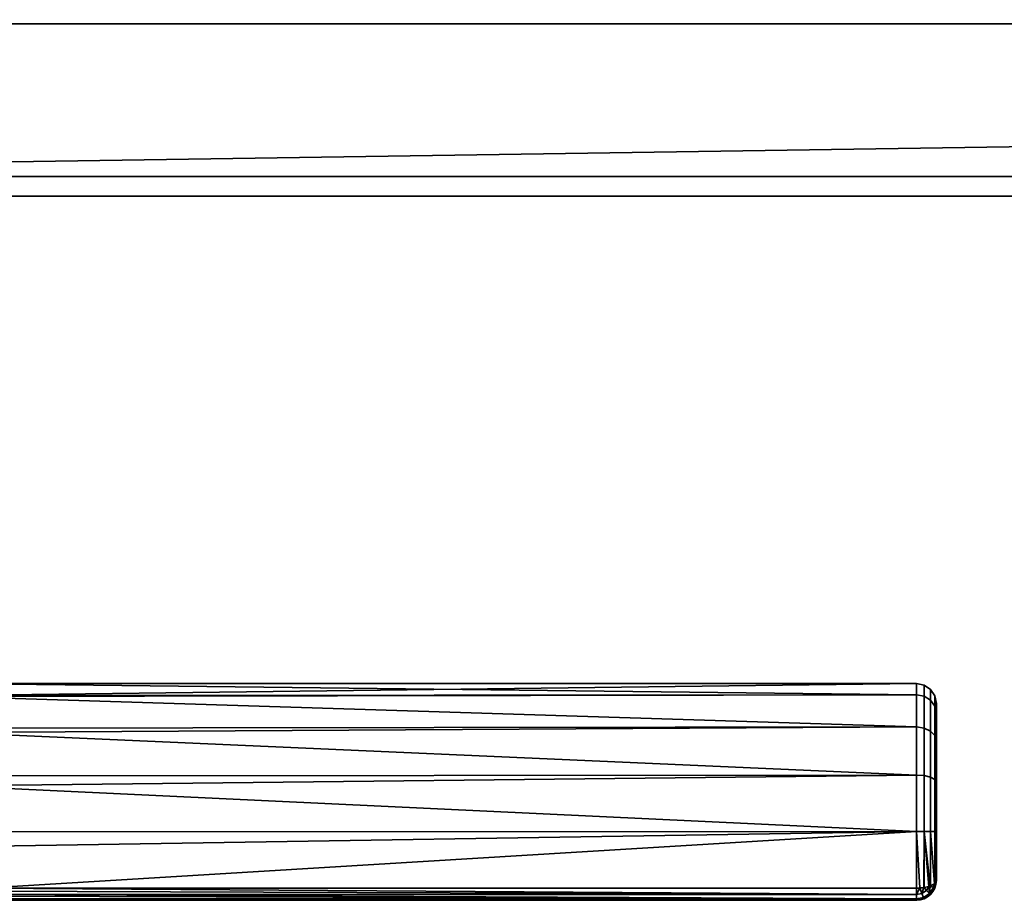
# Model space of a CAD drawing. Header units: millimetres. Extents: x -490 to 6690, y -115 to 152.
# Tile 1005 of 1056: x 5578 to 5678, y -115 to -26. Entities that reach past the tile are written whole.
import ezdxf

# ---------------------------------------------------------------- set-up
doc = ezdxf.new("R2010")
doc.units = ezdxf.units.MM
doc.layers.add('151', color=253, linetype='Continuous')

# ---------------------------------------------------------------- blocks, each defined once
blk = doc.blocks.new('UG_SURFACE_337')
at = {"layer": '151', "color": 254, "linetype": 'Continuous', "lineweight": 35}
for points in [[(5669, -94.144, 1098.254), (5571, -94.218, 1098.27), (5571, -93, 1104)], [(5669, -93, 1104), (5571, -93, 1104), (5571, -94.218, 1109.73)], [(5571, -94.218, 1109.73), (5669, -94.144, 1109.746), (5669, -93, 1104)], [(5571, -93, 1104), (5669, -93, 1104), (5669, -94.144, 1098.254)], [(5669.765, -94.285, 1109.688), (5669.765, -93.152, 1104), (5669, -93, 1104), (5669, -94.144, 1109.746)], [(5669.765, -93.152, 1104), (5669.765, -94.285, 1098.312), (5669, -94.144, 1098.254), (5669, -93, 1104)], [(5670.414, -94.685, 1109.522), (5670.414, -93.586, 1104), (5669.765, -93.152, 1104), (5669.765, -94.285, 1109.688)], [(5670.414, -93.586, 1104), (5670.414, -94.685, 1098.478), (5669.765, -94.285, 1098.312), (5669.765, -93.152, 1104)], [(5670.848, -95.285, 1109.273), (5670.848, -94.235, 1104), (5670.414, -93.586, 1104), (5670.414, -94.685, 1109.522)], [(5670.848, -94.235, 1104), (5670.848, -95.285, 1098.727), (5670.414, -94.685, 1098.478), (5670.414, -93.586, 1104)], [(5571, -94.297, 1097.899), (5669, -94.144, 1098.254), (5669, -97.402, 1093.385)], [(5669, -94.144, 1109.746), (5571, -94.218, 1109.73), (5571, -94.297, 1110.101)], [(5571, -94.297, 1110.101), (5669, -97.402, 1114.615), (5669, -94.144, 1109.746)], [(5571, -94.297, 1097.899), (5571, -94.218, 1098.27), (5669, -94.144, 1098.254)], [(5669, -97.402, 1093.385), (5571, -97.516, 1093.467), (5571, -94.297, 1097.899)], [(5571, -94.297, 1110.101), (5571, -97.516, 1114.532), (5669, -97.402, 1114.615)], [(5669.765, -97.51, 1114.508), (5669.765, -94.285, 1109.688), (5669, -94.144, 1109.746), (5669, -97.402, 1114.615)], [(5669.765, -94.285, 1098.312), (5669.765, -97.51, 1093.492), (5669, -97.402, 1093.385), (5669, -94.144, 1098.254)], [(5670.414, -97.816, 1114.201), (5670.414, -94.685, 1109.522), (5669.765, -94.285, 1109.688), (5669.765, -97.51, 1114.508)], [(5670.414, -94.685, 1098.478), (5670.414, -97.816, 1093.799), (5669.765, -97.51, 1093.492), (5669.765, -94.285, 1098.312)], [(5670.848, -98.275, 1113.742), (5670.848, -95.285, 1109.273), (5670.414, -94.685, 1109.522), (5670.414, -97.816, 1114.201)], [(5670.848, -95.285, 1098.727), (5670.848, -98.275, 1094.258), (5670.414, -97.816, 1093.799), (5670.414, -94.685, 1098.478)], [(5671, -95.992, 1108.98), (5671, -95, 1104), (5670.848, -94.235, 1104), (5670.848, -95.285, 1109.273)], [(5671, -95, 1104), (5671, -95.992, 1099.02), (5670.848, -95.285, 1098.727), (5670.848, -94.235, 1104)], [(5671, -98.815, 1113.2), (5671, -95.992, 1108.98), (5670.848, -95.285, 1109.273), (5670.848, -98.275, 1113.742)], [(5671, -95.992, 1099.02), (5671, -98.815, 1094.8), (5670.848, -98.275, 1094.258), (5670.848, -95.285, 1098.727)], [(5671, -98.815, 1113.2), (5671, -98.815, 1094.8), (5671, -95.992, 1099.02), (5671, -95, 1104)], [(5671, -95, 1104), (5671, -95.992, 1108.98), (5671, -98.815, 1113.2)], [(5571, -97.963, 1092.853), (5669, -97.402, 1093.385), (5669, -102.277, 1090.135)], [(5669, -102.277, 1117.865), (5669, -97.402, 1114.615), (5571, -97.963, 1115.147)], [(5669, -97.402, 1114.615), (5571, -97.516, 1114.532), (5571, -97.963, 1115.147)], [(5571, -97.963, 1092.853), (5571, -97.516, 1093.467), (5669, -97.402, 1093.385)], [(5669.765, -102.335, 1117.725), (5669.765, -97.51, 1114.508), (5669, -97.402, 1114.615), (5669, -102.277, 1117.865)], [(5669.765, -97.51, 1093.492), (5669.765, -102.335, 1090.275), (5669, -102.277, 1090.135), (5669, -97.402, 1093.385)], [(5670.414, -102.501, 1117.324), (5670.414, -97.816, 1114.201), (5669.765, -97.51, 1114.508), (5669.765, -102.335, 1117.725)], [(5670.414, -97.816, 1093.799), (5670.414, -102.501, 1090.676), (5669.765, -102.335, 1090.275), (5669.765, -97.51, 1093.492)], [(5670.848, -102.748, 1116.724), (5670.848, -98.275, 1113.742), (5670.414, -97.816, 1114.201), (5670.414, -102.501, 1117.324)], [(5670.848, -98.275, 1094.258), (5670.848, -102.748, 1091.276), (5670.414, -102.501, 1090.676), (5670.414, -97.816, 1093.799)], [(5669, -102.277, 1090.135), (5571, -102.376, 1090.305), (5571, -97.963, 1092.853)], [(5571, -97.963, 1115.147), (5571, -102.376, 1117.695), (5669, -102.277, 1117.865)], [(5671, -103.04, 1116.017), (5671, -98.815, 1113.2), (5670.848, -98.275, 1113.742), (5670.848, -102.748, 1116.724)], [(5671, -98.815, 1094.8), (5671, -103.04, 1091.983), (5670.848, -102.748, 1091.276), (5670.848, -98.275, 1094.258)], [(5671, -98.815, 1113.2), (5671, -103.04, 1091.983), (5671, -98.815, 1094.8)], [(5671, -98.815, 1113.2), (5671, -103.04, 1116.017), (5671, -103.04, 1091.983)], [(5571, -103.365, 1089.734), (5669, -102.277, 1090.135), (5669, -108.025, 1089)], [(5669, -108.025, 1119), (5669, -102.277, 1117.865), (5571, -103.365, 1118.266)], [(5669, -102.277, 1117.865), (5571, -102.376, 1117.695), (5571, -103.365, 1118.266)], [(5571, -103.365, 1089.734), (5571, -102.376, 1090.305), (5669, -102.277, 1090.135)], [(5669.765, -108.025, 1118.848), (5669.765, -102.335, 1117.725), (5669, -102.277, 1117.865), (5669, -108.025, 1119)], [(5669.765, -102.335, 1090.275), (5669.765, -108.025, 1089.152), (5669, -108.025, 1089), (5669, -102.277, 1090.135)], [(5670.414, -108.024, 1118.414), (5670.414, -102.501, 1117.324), (5669.765, -102.335, 1117.725), (5669.765, -108.025, 1118.848)], [(5670.414, -102.501, 1090.676), (5670.414, -108.024, 1089.586), (5669.765, -108.025, 1089.152), (5669.765, -102.335, 1090.275)], [(5670.848, -108.023, 1117.765), (5670.848, -102.748, 1116.724), (5670.414, -102.501, 1117.324), (5670.414, -108.024, 1118.414)], [(5670.848, -102.748, 1091.276), (5670.848, -108.023, 1090.235), (5670.414, -108.024, 1089.586), (5670.414, -102.501, 1090.676)], [(5671, -108.022, 1117), (5671, -103.04, 1116.017), (5670.848, -102.748, 1116.724), (5670.848, -108.023, 1117.765)], [(5671, -103.04, 1091.983), (5671, -108.022, 1091), (5670.848, -108.023, 1090.235), (5670.848, -102.748, 1091.276)], [(5669, -108.025, 1089), (5571, -108.051, 1089.242), (5571, -103.365, 1089.734)], [(5571, -103.365, 1118.266), (5571, -108.051, 1118.758), (5669, -108.025, 1119)], [(5671, -103.04, 1116.017), (5671, -113, 1092), (5671, -108.022, 1091), (5671, -103.04, 1091.983)], [(5671, -103.04, 1116.017), (5671, -108.022, 1117), (5671, -113, 1116), (5671, -113, 1092)], [(5669, -108.025, 1119), (5571, -109.568, 1118.918), (5574.353, -113.769, 1117.846)], [(5669, -108.025, 1119), (5571, -108.051, 1118.758), (5571, -109.568, 1118.918)], [(5574.353, -113.769, 1090.154), (5571, -109.568, 1089.082), (5669, -108.025, 1089)], [(5571, -109.568, 1089.082), (5571, -108.051, 1089.242), (5669, -108.025, 1089)], [(5669, -108.025, 1089), (5669, -113.769, 1090.154), (5574.353, -113.769, 1090.154)], [(5574.353, -113.769, 1117.846), (5669, -113.769, 1117.846), (5669, -108.025, 1119)], [(5669, -108.025, 1089), (5669.765, -108.025, 1089.152), (5669.734, -113.713, 1090.289), (5669.341, -113.743, 1090.216)], [(5669.765, -108.025, 1118.848), (5669, -108.025, 1119), (5669.341, -113.743, 1117.784), (5669.734, -113.713, 1117.712)], [(5669, -108.025, 1119), (5669, -113.769, 1117.846), (5669.341, -113.743, 1117.784)], [(5669.341, -113.743, 1090.216), (5669, -113.769, 1090.154), (5669, -108.025, 1089)], [(5669.765, -108.025, 1089.152), (5669.765, -113.711, 1090.294), (5669.734, -113.713, 1090.289)], [(5669.734, -113.713, 1117.712), (5669.765, -113.711, 1117.706), (5669.765, -108.025, 1118.848)], [(5669.765, -108.025, 1089.152), (5670.414, -108.024, 1089.586), (5670.414, -113.544, 1090.695), (5670.382, -113.552, 1090.674)], [(5670.382, -113.552, 1117.326), (5670.414, -113.544, 1117.305), (5670.414, -108.024, 1118.414), (5669.765, -108.025, 1118.848)], [(5670.382, -113.552, 1090.674), (5670.245, -113.587, 1090.59), (5669.765, -108.025, 1089.152)], [(5669.765, -108.025, 1118.848), (5670.245, -113.587, 1117.41), (5670.382, -113.552, 1117.326)], [(5669.765, -108.025, 1118.848), (5669.765, -113.711, 1117.706), (5670.245, -113.587, 1117.41)], [(5670.245, -113.587, 1090.59), (5669.765, -113.711, 1090.294), (5669.765, -108.025, 1089.152)], [(5670.414, -108.024, 1089.586), (5670.848, -108.023, 1090.235), (5670.848, -113.294, 1091.293), (5670.806, -113.318, 1091.236)], [(5670.806, -113.318, 1116.764), (5670.848, -113.294, 1116.706), (5670.848, -108.023, 1117.765), (5670.414, -108.024, 1118.414)], [(5670.414, -108.024, 1118.414), (5670.414, -113.544, 1117.305), (5670.806, -113.318, 1116.764)], [(5670.806, -113.318, 1091.236), (5670.414, -113.544, 1090.695), (5670.414, -108.024, 1089.586)], [(5671, -113, 1116), (5671, -108.022, 1117), (5670.848, -108.023, 1117.765), (5670.848, -113.294, 1116.706)], [(5671, -108.022, 1091), (5671, -113, 1092), (5670.848, -113.294, 1091.293), (5670.848, -108.023, 1090.235)], [(5669, -114.415, 1117.411), (5574.35, -113.783, 1117.84), (5574.289, -114.067, 1117.692)], [(5574.289, -114.067, 1090.308), (5574.35, -113.783, 1090.16), (5669, -114.41, 1090.581)], [(5574.353, -113.769, 1117.846), (5574.35, -113.783, 1117.84), (5669, -114.415, 1117.411)], [(5669, -114.41, 1090.581), (5574.35, -113.783, 1090.16), (5574.353, -113.769, 1090.154)], [(5669, -114.415, 1117.411), (5669, -114.41, 1117.419), (5574.353, -113.769, 1117.846)], [(5669, -114.41, 1117.419), (5669, -113.769, 1117.846), (5574.353, -113.769, 1117.846)], [(5574.353, -113.769, 1090.154), (5669, -113.769, 1090.154), (5669, -114.41, 1090.581)], [(5669, -114.41, 1117.419), (5669.542, -114.301, 1117.419), (5669.341, -113.743, 1117.784)], [(5669.341, -113.743, 1117.784), (5669, -113.769, 1117.846), (5669, -114.41, 1117.419)], [(5669, -114.41, 1090.581), (5669, -113.769, 1090.154), (5669.341, -113.743, 1090.216)], [(5669.341, -113.743, 1090.216), (5669.542, -114.301, 1090.581), (5669, -114.41, 1090.581)], [(5669.734, -113.713, 1117.712), (5669.341, -113.743, 1117.784), (5669.542, -114.301, 1117.419)], [(5669.542, -114.301, 1090.581), (5669.341, -113.743, 1090.216), (5669.734, -113.713, 1090.289)], [(5669.542, -114.301, 1117.419), (5670.002, -113.992, 1117.419), (5669.734, -113.713, 1117.712)], [(5669.734, -113.713, 1090.289), (5670.002, -113.992, 1090.581), (5669.542, -114.301, 1090.581)], [(5669.765, -113.711, 1117.706), (5669.734, -113.713, 1117.712), (5670.002, -113.992, 1117.419)], [(5670.002, -113.992, 1090.581), (5669.734, -113.713, 1090.289), (5669.765, -113.711, 1090.294)], [(5670.002, -113.992, 1117.419), (5670.245, -113.587, 1117.41), (5669.765, -113.711, 1117.706)], [(5669.765, -113.711, 1090.294), (5670.245, -113.587, 1090.59), (5670.002, -113.992, 1090.581)], [(5670.245, -113.587, 1117.41), (5670.002, -113.992, 1117.419), (5670.312, -114.299, 1116.768)], [(5670.312, -114.299, 1091.232), (5670.002, -113.992, 1090.581), (5670.245, -113.587, 1090.59)], [(5670.312, -114.299, 1116.768), (5670.382, -113.552, 1117.326), (5670.245, -113.587, 1117.41)], [(5670.245, -113.587, 1090.59), (5670.382, -113.552, 1090.674), (5670.312, -114.299, 1091.232)], [(5670.312, -114.299, 1116.768), (5670.711, -113.695, 1116.768), (5670.382, -113.552, 1117.326)], [(5670.382, -113.552, 1090.674), (5670.711, -113.695, 1091.232), (5670.312, -114.299, 1091.232)], [(5670.711, -113.695, 1116.768), (5670.312, -114.299, 1116.768), (5670.421, -114.408, 1116), (5670.846, -113.764, 1116)], [(5670.846, -113.764, 1092), (5670.421, -114.408, 1092), (5670.312, -114.299, 1091.232), (5670.711, -113.695, 1091.232)], [(5670.414, -113.544, 1117.305), (5670.382, -113.552, 1117.326), (5670.711, -113.695, 1116.768)], [(5670.711, -113.695, 1091.232), (5670.382, -113.552, 1090.674), (5670.414, -113.544, 1090.695)], [(5670.711, -113.695, 1116.768), (5670.806, -113.318, 1116.764), (5670.414, -113.544, 1117.305)], [(5670.414, -113.544, 1090.695), (5670.806, -113.318, 1091.236), (5670.711, -113.695, 1091.232)], [(5670.421, -114.408, 1092), (5670.846, -113.764, 1092), (5670.846, -113.764, 1116), (5670.421, -114.408, 1116)], [(5670.711, -113.695, 1116.768), (5670.853, -113.752, 1116), (5670.848, -113.294, 1116.706)], [(5670.848, -113.294, 1116.706), (5670.806, -113.318, 1116.764), (5670.711, -113.695, 1116.768)], [(5670.711, -113.695, 1091.232), (5670.806, -113.318, 1091.236), (5670.848, -113.294, 1091.293)], [(5670.848, -113.294, 1091.293), (5670.853, -113.752, 1092), (5670.711, -113.695, 1091.232)], [(5670.846, -113.764, 1116), (5670.853, -113.752, 1116), (5670.711, -113.695, 1116.768)], [(5670.711, -113.695, 1091.232), (5670.853, -113.752, 1092), (5670.846, -113.764, 1092)], [(5670.853, -113.752, 1116), (5670.846, -113.764, 1116), (5670.846, -113.764, 1092), (5670.853, -113.752, 1092)], [(5670.853, -113.752, 1116), (5671, -113, 1116), (5670.848, -113.294, 1116.706)], [(5670.848, -113.294, 1091.293), (5671, -113, 1092), (5670.853, -113.752, 1092)], [(5670.853, -113.752, 1092), (5671, -113, 1092), (5671, -113, 1116), (5670.853, -113.752, 1116)], [(5574.07, -114.888, 1116.66), (5574.002, -115, 1116), (5669, -115, 1116)], [(5669, -115, 1092), (5574.002, -115, 1092), (5574.07, -114.888, 1091.34)], [(5669, -115, 1116), (5574.081, -114.853, 1116.723), (5574.07, -114.888, 1116.66)], [(5574.07, -114.888, 1091.34), (5574.081, -114.853, 1091.277), (5669, -115, 1092)], [(5574.087, -114.835, 1116.757), (5574.081, -114.853, 1116.723), (5669, -115, 1116)], [(5669, -115, 1092), (5574.081, -114.853, 1091.277), (5574.087, -114.835, 1091.243)], [(5574.17, -114.566, 1117.244), (5574.087, -114.835, 1116.757), (5669, -114.847, 1116.764)], [(5669, -114.846, 1091.232), (5574.087, -114.835, 1091.243), (5574.17, -114.566, 1090.757)], [(5669, -115, 1116), (5669, -114.847, 1116.764), (5574.087, -114.835, 1116.757)], [(5669, -114.846, 1091.232), (5669, -114.847, 1091.236), (5574.087, -114.835, 1091.243)], [(5574.087, -114.835, 1091.243), (5669, -114.847, 1091.236), (5669, -115, 1092)], [(5669, -114.847, 1116.764), (5574.206, -114.416, 1117.379), (5574.17, -114.566, 1117.244)], [(5574.17, -114.566, 1090.757), (5574.206, -114.416, 1090.621), (5669, -114.846, 1091.232)], [(5574.21, -114.399, 1117.393), (5574.206, -114.416, 1117.379), (5669, -114.847, 1116.764)], [(5669, -114.846, 1091.232), (5574.206, -114.416, 1090.621), (5574.21, -114.399, 1090.607)], [(5574.289, -114.067, 1117.692), (5574.21, -114.399, 1117.393), (5669, -114.415, 1117.411)], [(5669, -114.41, 1090.581), (5574.21, -114.399, 1090.607), (5574.289, -114.067, 1090.308)], [(5669, -114.847, 1116.764), (5669, -114.846, 1116.768), (5574.21, -114.399, 1117.393)], [(5669, -114.846, 1116.768), (5669, -114.415, 1117.411), (5574.21, -114.399, 1117.393)], [(5574.21, -114.399, 1090.607), (5669, -114.415, 1090.589), (5669, -114.846, 1091.232)], [(5669, -114.41, 1090.581), (5669, -114.415, 1090.589), (5574.21, -114.399, 1090.607)], [(5669.542, -114.301, 1117.419), (5669, -114.41, 1117.419), (5669, -114.415, 1117.411)], [(5669, -114.415, 1117.411), (5669, -114.846, 1116.768), (5669.711, -114.704, 1116.768), (5669.542, -114.301, 1117.419)], [(5669.542, -114.301, 1090.581), (5669.711, -114.704, 1091.232), (5669, -114.846, 1091.232), (5669, -114.415, 1090.589)], [(5669, -114.415, 1090.589), (5669, -114.41, 1090.581), (5669.542, -114.301, 1090.581)], [(5669.711, -114.704, 1116.768), (5669, -114.847, 1116.764), (5669, -115, 1116), (5669.765, -114.847, 1116)], [(5669.711, -114.704, 1116.768), (5669, -114.846, 1116.768), (5669, -114.847, 1116.764)], [(5669.765, -114.847, 1092), (5669, -115, 1092), (5669, -114.847, 1091.236), (5669.711, -114.704, 1091.232)], [(5669, -114.847, 1091.236), (5669, -114.846, 1091.232), (5669.711, -114.704, 1091.232)], [(5669.765, -114.847, 1092), (5669.765, -114.847, 1116), (5669, -115, 1116), (5669, -115, 1092)], [(5670.002, -113.992, 1117.419), (5669.542, -114.301, 1117.419), (5669.711, -114.704, 1116.768), (5670.312, -114.299, 1116.768)], [(5670.312, -114.299, 1091.232), (5669.711, -114.704, 1091.232), (5669.542, -114.301, 1090.581), (5670.002, -113.992, 1090.581)], [(5670.312, -114.299, 1116.768), (5669.711, -114.704, 1116.768), (5669.77, -114.846, 1116), (5670.413, -114.413, 1116)], [(5670.413, -114.413, 1092), (5669.77, -114.846, 1092), (5669.711, -114.704, 1091.232), (5670.312, -114.299, 1091.232)], [(5669.765, -114.847, 1116), (5669.77, -114.846, 1116), (5669.711, -114.704, 1116.768)], [(5669.711, -114.704, 1091.232), (5669.77, -114.846, 1092), (5669.765, -114.847, 1092)], [(5669.77, -114.846, 1116), (5669.765, -114.847, 1116), (5669.765, -114.847, 1092), (5669.77, -114.846, 1092)], [(5669.77, -114.846, 1092), (5670.413, -114.413, 1092), (5670.413, -114.413, 1116), (5669.77, -114.846, 1116)], [(5670.413, -114.413, 1116), (5670.421, -114.408, 1116), (5670.312, -114.299, 1116.768)], [(5670.312, -114.299, 1091.232), (5670.421, -114.408, 1092), (5670.413, -114.413, 1092)], [(5670.421, -114.408, 1116), (5670.413, -114.413, 1116), (5670.413, -114.413, 1092), (5670.421, -114.408, 1092)], [(5669, -115, 1092), (5669, -115, 1116), (5574, -115, 1115.949), (5574, -115, 1092.051)], [(5669, -115, 1116), (5574.002, -115, 1116), (5574, -115, 1115.949)], [(5574, -115, 1092.051), (5574.002, -115, 1092), (5669, -115, 1092)]]:
    blk.add_3dface(points, dxfattribs=at)
blk = doc.blocks.new('UG_SURFACE_339')
at = {"layer": '151', "color": 7, "linetype": 'Continuous', "lineweight": 35}
for points in [[(5491, -26, 2017), (6509, -26, 2017), (6509, 0, 2017), (5491, 0, 2017)], [(5491, -26), (5491, -22.5), (6509, -22.5), (6509, -26)], [(5491, -26), (6509, -26), (5478, -41.5)], [(6509, -26), (6522, -26), (6522, -41.5), (5478, -41.5)], [(5478, -26, 2030), (6522, -26, 2030), (6509, -26, 2017), (5491, -26, 2017)], [(6522, -43.5, 2030), (6522, -26, 2030), (5478, -26, 2030), (5478, -43.5, 2030)], [(5478, -43.5, 2), (5478, -41.5), (6522, -41.5), (6522, -43.5, 2)], [(6522, -43.5, 2), (6522, -43.5, 2030), (5478, -43.5, 2030), (5478, -43.5, 2)]]:
    blk.add_3dface(points, dxfattribs=at)

msp = doc.modelspace()

# ---------------------------------------------------------------- linework, layer by layer
at = {"layer": '151', "linetype": 'Continuous', "lineweight": -3}
for p, q in [((5478, -26, 2030), (6522, -26, 2030)), ((5491, -26, 2017), (6509, -26, 2017)), ((5478, -41.5), (6522, -41.5)), ((6522, -43.5, 2), (5478, -43.5, 2)), ((6522, -43.5, 2030), (5478, -43.5, 2030)), ((5669, -113.769, 1090.154), (5574.353, -113.769, 1090.154)), ((5574.353, -113.769, 1117.846), (5669, -113.769, 1117.846)), ((5671, -113, 1116), (5671, -113, 1092)), ((5574.002, -115, 1092), (5669, -115, 1092)), ((5669, -115, 1116), (5574.002, -115, 1116)), ((5669, -115, 1092), (5669, -115, 1116))]:
    msp.add_line(p, q, dxfattribs=at)
at = {"layer": '151', "linetype": 'Continuous', "lineweight": -3, "extrusion": (-1, 0, 0)}
msp.add_arc((108, 1104, -5669), 15, 67.38014, 292.61986, dxfattribs=at)
at = {"layer": '151', "linetype": 'Continuous', "lineweight": -3, "extrusion": (1, 0, 0)}
for centre, radius, start, end in [((-108, 1104, 5671), 13, 247.38014, 112.61986), ((-113, 1116, 5669), 2, 112.61986, 180), ((-113, 1092, 5669), 2, 180, 247.38014)]:
    msp.add_arc(centre, radius, start, end, dxfattribs=at)
at = {"layer": '151', "linetype": 'Continuous', "lineweight": -3, "extrusion": (0, 0, -1)}
msp.add_arc((-5669, -113, -1092), 2, 180, 270, dxfattribs=at)
at = {"layer": '151', "linetype": 'Continuous', "lineweight": -3, "extrusion": (-1.44783e-14, 0.923077, -0.384615)}
msp.add_arc((-5669, 964.538, -524.308), 2, 180, 270, dxfattribs=at)
at = {"layer": '151', "linetype": 'Continuous', "lineweight": -3}
msp.add_arc((5669, -113, 1116), 2, 270, 0, dxfattribs=at)
at = {"layer": '151', "linetype": 'Continuous', "lineweight": -3, "extrusion": (0, 0.923077, 0.384615)}
msp.add_arc((-5669, 1073.615, 324.923), 2, 90, 180, dxfattribs=at)

# ---------------------------------------------------------------- block references
at = {"layer": '151', "linetype": 'Continuous', "lineweight": -3}
for name in ['UG_SURFACE_339', 'UG_SURFACE_337']:
    msp.add_blockref(name, (0, 0), dxfattribs=at)

doc.saveas('drawing.dxf')
